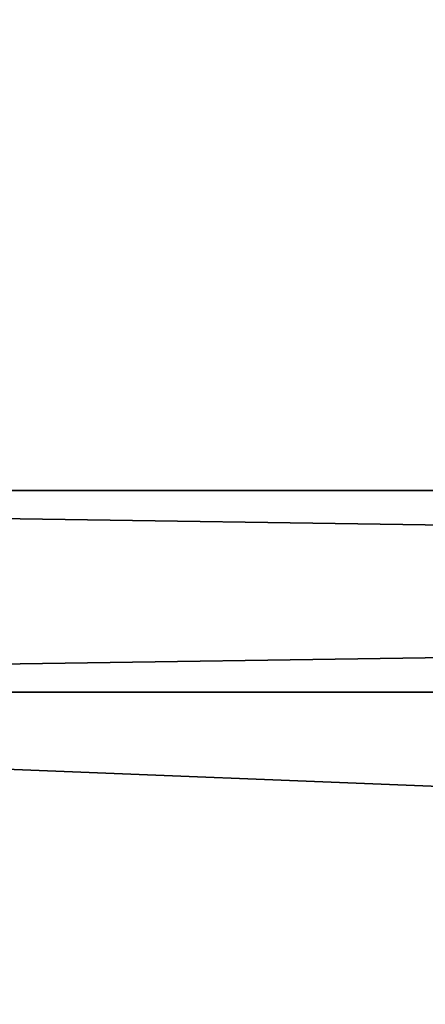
# Model space of a CAD drawing. Extents: x -252 to 252, y -10 to 685.
# Tile 565 of 656: x -96 to -93, y 589 to 596. Entities that reach past the tile are written whole.
import ezdxf

# ---------------------------------------------------------------- set-up
doc = ezdxf.new("R2010")
doc.units = 0
doc.header["$LTSCALE"] = 65.369103
for name, color, linetype in [('1635', 7, 'CONTINUOUS'), ('2508', 7, 'CONTINUOUS'), ('3903', 7, 'CONTINUOUS')]:
    doc.layers.add(name, color=color, linetype=linetype)

msp = doc.modelspace()

# ---------------------------------------------------------------- linework, layer by layer
at = {"layer": '1635', "color": 7, "linetype": 'CONTINUOUS'}
msp.add_3dface([(-96.4397, 595.8859, -68.4), (-95.8627, 598.7215, -68.4), (-95.9983, 597.9121, -16.5), (-96.4397, 595.8859, -68.4)], dxfattribs=at)
at = {"layer": '2508', "color": 7, "linetype": 'CONTINUOUS'}
for points in [[(-96.5831, 595.4574, -68.4707), (-95.9624, 598.7365, -68.5), (-95.79, 599.4433, -68.4707), (-96.5831, 595.4574, -68.4707)], [(-96.4397, 595.8859, -68.4), (-96.5831, 595.4574, -68.4707), (-95.79, 599.4433, -68.4707), (-96.4397, 595.8859, -68.4)], [(-95.8627, 598.7215, -68.4), (-96.4397, 595.8859, -68.4), (-95.79, 599.4433, -68.4707), (-95.8627, 598.7215, -68.4)]]:
    msp.add_3dface(points, dxfattribs=at)
at = {"layer": '3903', "color": 7, "linetype": 'CONTINUOUS'}
for points in [[(-110, 591.0263, 5.5), (-9.9, 591.0263, 5.5), (-9.9, 592.5), (-110, 591.0263, 5.5)], [(-110, 592.5), (-9.9, 592.5), (-9.9, 591.0263, -5.5), (-110, 592.5)], [(-110, 592.5), (-110, 591.0263, 5.5), (-9.9, 592.5), (-110, 592.5)], [(-110, 591.0263, -5.5), (-110, 592.5), (-9.9, 591.0263, -5.5), (-110, 591.0263, -5.5)], [(-110, 587, 9.5263), (-9.9, 587, 9.5263), (-9.9, 591.0263, 5.5), (-110, 587, 9.5263)], [(-110, 591.0263, 5.5), (-110, 587, 9.5263), (-9.9, 591.0263, 5.5), (-110, 591.0263, 5.5)], [(-110, 591.0263, -5.5), (-9.9, 591.0263, -5.5), (-9.9, 587, -9.5263), (-110, 591.0263, -5.5)], [(-110, 587, -9.5263), (-110, 591.0263, -5.5), (-9.9, 587, -9.5263), (-110, 587, -9.5263)]]:
    msp.add_3dface(points, dxfattribs=at)

doc.saveas('drawing.dxf')
